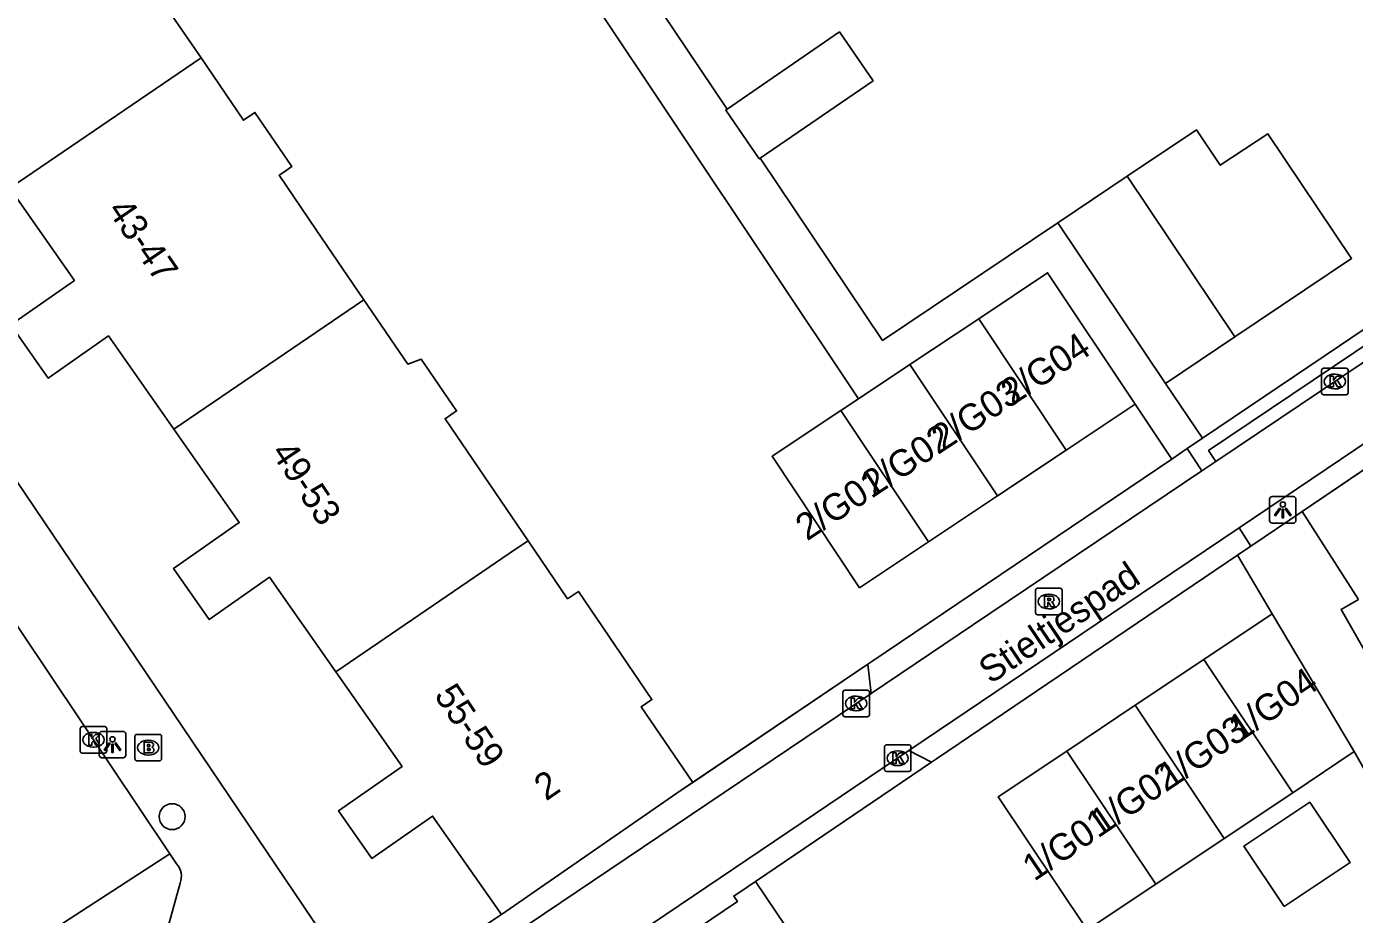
# Model space of a CAD drawing. Extents: x 159888 to 160757, y 384031 to 384746.
# Drawn here: x 160417.5 to 160467.6, y 384302.7 to 384336.2 of the extents above; entities that cross this region are included whole.
import ezdxf

# ---------------------------------------------------------------- set-up
doc = ezdxf.new("R2010")
doc.units = 0
for name, color, linetype in [('IMGEO_Boom', 7, 'Continuous'), ('IMGEO_Brandkraan', 7, 'Continuous'), ('IMGEO_Kolk', 7, 'Continuous'), ('IMGEO_Lichtpunt', 7, 'Continuous'), ('IMGEO_Muur', 7, 'Continuous'), ('IMGEO_Openbare_ruimte_label', 7, 'Continuous'), ('IMGEO_Pand', 7, 'Continuous'), ('IMGEO_Pand_nummerreeks', 7, 'Continuous'), ('IMGEO_Rijbaan_lokaal_open', 7, 'Continuous'), ('IMGEO_Rioolput', 7, 'Continuous'), ('IMGEO_Voetpad_open', 7, 'Continuous')]:
    doc.layers.add(name, color=color, linetype=linetype)

msp = doc.modelspace()

# ---------------------------------------------------------------- linework, layer by layer
at = {"layer": 'IMGEO_Boom'}
msp.add_circle((160422.974, 384306.414), 0.489, dxfattribs=at)
at = {"layer": 'IMGEO_Brandkraan'}
for p, q in [((160421.647, 384309.52), (160422.499, 384309.52)), ((160421.572, 384308.594), (160421.572, 384309.446)), ((160422.06, 384309.3), (160422.085, 384309.3)), ((160422.573, 384309.446), (160422.573, 384308.594)), ((160422.499, 384308.52), (160421.647, 384308.52)), ((160422.083, 384308.74), (160422.058, 384308.74))]:
    msp.add_line(p, q, dxfattribs=at)
for points in [[(160421.647, 384309.52), (160422.499, 384309.52)], [(160421.572, 384308.594), (160421.572, 384309.446)], [(160421.92, 384309.22), (160421.92, 384308.82), (160422.133, 384308.82)], [(160422.151, 384309.22), (160421.92, 384309.22)], [(160422.099, 384309.139), (160422.045, 384309.139), (160422.045, 384309.063)], [(160422.045, 384309.063), (160422.098, 384309.063)], [(160422.573, 384309.446), (160422.573, 384308.594)], [(160422.499, 384308.52), (160421.647, 384308.52)], [(160422.107, 384308.987), (160422.045, 384308.987), (160422.045, 384308.906)], [(160422.045, 384308.906), (160422.107, 384308.906)]]:
    msp.add_lwpolyline(points, dxfattribs=at)
for centre, radius, start, end in [((160421.649, 384309.444), 0.0765, 91.552, 178.448), ((160421.649, 384309.444), 0.0765, 91.552, 178.448), ((160422.497, 384309.444), 0.0765, 1.552, 88.448), ((160422.497, 384309.444), 0.0765, 1.552, 88.448), ((160422.1, 384309.101), 0.0379, 267.8285, 90.9355), ((160422.155, 384309.075), 0.145, 59.4692, 91.5367), ((160422.18, 384309.122), 0.0922, 285.5137, 58.1501), ((160422.185, 384308.93), 0.105, 301.3115, 78.989), ((160421.649, 384308.596), 0.0765, 181.552, 268.448), ((160421.649, 384308.596), 0.0765, 181.552, 268.448), ((160422.108, 384308.946), 0.0404, 269.8759, 90.5077), ((160422.139, 384309.071), 0.251, 268.6676, 293.5347), ((160422.497, 384308.596), 0.0765, 271.552, 358.448), ((160422.497, 384308.596), 0.0765, 271.552, 358.448)]:
    msp.add_arc(centre, radius, start, end, dxfattribs=at)
for centre, major_axis, ratio, start_param, end_param in [((160422.059, 384309.02), (-0.387, 0.002), 0.722429, 4.712389, 7.853982), ((160422.084, 384309.02), (-0.39, 0.002), 0.717154, 1.570796, 4.712389)]:
    msp.add_ellipse(centre, major_axis=major_axis, ratio=ratio, start_param=start_param, end_param=end_param, dxfattribs=at)
at = {"layer": 'IMGEO_Kolk'}
for p, q in [((160466.353, 384322.41), (160466.353, 384323.262)), ((160466.428, 384323.336), (160467.28, 384323.336)), ((160466.841, 384323.116), (160466.866, 384323.116)), ((160467.354, 384323.262), (160467.354, 384322.41)), ((160466.864, 384322.556), (160466.839, 384322.556)), ((160467.28, 384322.336), (160466.428, 384322.336)), ((160448.284, 384310.259), (160448.284, 384311.111)), ((160448.359, 384311.185), (160449.211, 384311.185)), ((160449.285, 384311.111), (160449.285, 384310.259)), ((160448.772, 384310.965), (160448.797, 384310.965)), ((160449.211, 384310.185), (160448.359, 384310.185)), ((160448.795, 384310.405), (160448.77, 384310.405)), ((160419.503, 384308.889), (160419.503, 384309.741)), ((160419.578, 384309.815), (160420.43, 384309.815)), ((160419.991, 384309.595), (160420.016, 384309.595)), ((160420.504, 384309.741), (160420.504, 384308.889)), ((160420.014, 384309.035), (160419.989, 384309.035)), ((160449.853, 384308.194), (160449.853, 384309.046)), ((160449.928, 384309.12), (160450.78, 384309.12)), ((160450.854, 384309.046), (160450.854, 384308.194)), ((160420.43, 384308.815), (160419.578, 384308.815)), ((160450.341, 384308.9), (160450.366, 384308.9)), ((160450.78, 384308.12), (160449.928, 384308.12)), ((160450.364, 384308.34), (160450.339, 384308.34))]:
    msp.add_line(p, q, dxfattribs=at)
for points in [[(160466.353, 384322.41), (160466.353, 384323.262)], [(160466.428, 384323.336), (160467.28, 384323.336)], [(160466.674, 384323.036), (160466.797, 384323.036), (160466.797, 384322.885), (160466.927, 384323.036), (160467.091, 384323.036), (160466.945, 384322.885), (160467.098, 384322.636), (160466.946, 384322.636), (160466.861, 384322.8), (160466.797, 384322.733), (160466.797, 384322.636), (160466.674, 384322.636), (160466.674, 384323.036)], [(160467.354, 384323.262), (160467.354, 384322.41)], [(160467.28, 384322.336), (160466.428, 384322.336)], [(160448.284, 384310.259), (160448.284, 384311.111)], [(160448.359, 384311.185), (160449.211, 384311.185)], [(160449.285, 384311.111), (160449.285, 384310.259)], [(160448.605, 384310.885), (160448.728, 384310.885), (160448.728, 384310.734), (160448.858, 384310.885), (160449.022, 384310.885), (160448.876, 384310.734), (160449.029, 384310.485), (160448.877, 384310.485), (160448.792, 384310.649), (160448.728, 384310.582), (160448.728, 384310.485), (160448.605, 384310.485), (160448.605, 384310.885)], [(160449.211, 384310.185), (160448.359, 384310.185)], [(160419.503, 384308.889), (160419.503, 384309.741)], [(160419.578, 384309.815), (160420.43, 384309.815)], [(160419.824, 384309.515), (160419.947, 384309.515), (160419.947, 384309.364), (160420.077, 384309.515), (160420.241, 384309.515), (160420.095, 384309.364), (160420.248, 384309.115), (160420.096, 384309.115), (160420.011, 384309.279), (160419.947, 384309.212), (160419.947, 384309.115), (160419.824, 384309.115), (160419.824, 384309.515)], [(160420.504, 384309.741), (160420.504, 384308.889)], [(160449.853, 384308.194), (160449.853, 384309.046)], [(160449.928, 384309.12), (160450.78, 384309.12)], [(160450.854, 384309.046), (160450.854, 384308.194)], [(160420.43, 384308.815), (160419.578, 384308.815)], [(160450.174, 384308.82), (160450.297, 384308.82), (160450.297, 384308.669), (160450.427, 384308.82), (160450.591, 384308.82), (160450.445, 384308.669), (160450.598, 384308.42), (160450.446, 384308.42), (160450.361, 384308.584), (160450.297, 384308.517), (160450.297, 384308.42), (160450.174, 384308.42), (160450.174, 384308.82)], [(160450.78, 384308.12), (160449.928, 384308.12)]]:
    msp.add_lwpolyline(points, dxfattribs=at)
for centre, start, end in [((160466.43, 384323.26), 91.552, 178.448), ((160466.43, 384323.26), 91.552, 178.448), ((160467.278, 384323.26), 1.552, 88.448), ((160467.278, 384323.26), 1.552, 88.448), ((160466.43, 384322.412), 181.552, 268.448), ((160466.43, 384322.412), 181.552, 268.448), ((160467.278, 384322.412), 271.552, 358.448), ((160467.278, 384322.412), 271.552, 358.448), ((160448.361, 384311.109), 91.552, 178.448), ((160448.361, 384311.109), 91.552, 178.448), ((160449.209, 384311.109), 1.552, 88.448), ((160449.209, 384311.109), 1.552, 88.448), ((160448.361, 384310.261), 181.552, 268.448), ((160448.361, 384310.261), 181.552, 268.448), ((160449.209, 384310.261), 271.552, 358.448), ((160449.209, 384310.261), 271.552, 358.448), ((160419.58, 384309.739), 91.552, 178.448), ((160419.58, 384309.739), 91.552, 178.448), ((160420.428, 384309.739), 1.552, 88.448), ((160420.428, 384309.739), 1.552, 88.448), ((160449.93, 384309.044), 91.552, 178.448), ((160449.93, 384309.044), 91.552, 178.448), ((160450.778, 384309.044), 1.552, 88.448), ((160450.778, 384309.044), 1.552, 88.448), ((160419.58, 384308.891), 181.552, 268.448), ((160419.58, 384308.891), 181.552, 268.448), ((160420.428, 384308.891), 271.552, 358.448), ((160420.428, 384308.891), 271.552, 358.448), ((160449.93, 384308.196), 181.552, 268.448), ((160449.93, 384308.196), 181.552, 268.448), ((160450.778, 384308.196), 271.552, 358.448), ((160450.778, 384308.196), 271.552, 358.448)]:
    msp.add_arc(centre, 0.0765, start, end, dxfattribs=at)
for centre, major_axis, ratio, start_param, end_param in [((160466.84, 384322.836), (-0.387, 0.002), 0.722429, 4.712389, 7.853982), ((160466.865, 384322.836), (-0.39, 0.002), 0.717154, 1.570796, 4.712389), ((160448.771, 384310.685), (-0.387, 0.002), 0.722429, 4.712389, 7.853982), ((160448.796, 384310.685), (-0.39, 0.002), 0.717154, 1.570796, 4.712389), ((160419.99, 384309.315), (-0.387, 0.002), 0.722429, 4.712389, 7.853982), ((160420.015, 384309.315), (-0.39, 0.002), 0.717154, 1.570796, 4.712389), ((160450.34, 384308.62), (-0.387, 0.002), 0.722429, 4.712389, 7.853982), ((160450.365, 384308.62), (-0.39, 0.002), 0.717154, 1.570796, 4.712389)]:
    msp.add_ellipse(centre, major_axis=major_axis, ratio=ratio, start_param=start_param, end_param=end_param, dxfattribs=at)
at = {"layer": 'IMGEO_Lichtpunt'}
for p, q in [((160464.389, 384318.396), (160464.389, 384317.589)), ((160464.389, 384318.396), (160464.389, 384317.589)), ((160465.291, 384318.491), (160464.483, 384318.491)), ((160465.291, 384318.491), (160464.483, 384318.491)), ((160465.385, 384317.589), (160465.385, 384318.396)), ((160465.385, 384317.589), (160465.385, 384318.396)), ((160464.483, 384317.495), (160465.291, 384317.495)), ((160464.483, 384317.495), (160465.291, 384317.495)), ((160420.225, 384309.535), (160420.225, 384308.728)), ((160420.225, 384309.535), (160420.225, 384308.728)), ((160421.127, 384309.63), (160420.319, 384309.63)), ((160421.127, 384309.63), (160420.319, 384309.63)), ((160421.221, 384308.728), (160421.221, 384309.535)), ((160421.221, 384308.728), (160421.221, 384309.535)), ((160420.319, 384308.634), (160421.127, 384308.634)), ((160420.319, 384308.634), (160421.127, 384308.634))]:
    msp.add_line(p, q, dxfattribs=at)
for points in [[(160464.763, 384318.06), (160464.802, 384318.032), (160464.614, 384317.77), (160464.576, 384317.797), (160464.763, 384318.06)], [(160464.975, 384318.032), (160465.013, 384318.059), (160465.2, 384317.797), (160465.161, 384317.769), (160464.975, 384318.032)], [(160464.865, 384318.012), (160464.912, 384318.012), (160464.912, 384317.69), (160464.865, 384317.69), (160464.865, 384318.012)], [(160420.599, 384309.199), (160420.638, 384309.171), (160420.45, 384308.909), (160420.412, 384308.936), (160420.599, 384309.199)], [(160420.701, 384309.151), (160420.748, 384309.151), (160420.748, 384308.829), (160420.701, 384308.829), (160420.701, 384309.151)], [(160420.811, 384309.171), (160420.849, 384309.198), (160421.036, 384308.936), (160420.997, 384308.908), (160420.811, 384309.171)]]:
    msp.add_lwpolyline(points, dxfattribs=at)
for centre in [(160464.888, 384318.194), (160420.724, 384309.333)]:
    msp.add_circle(centre, 0.0994, dxfattribs=at)
for centre, start, end in [((160464.483, 384318.396), 90, 180), ((160464.483, 384318.396), 90, 180), ((160465.291, 384318.396), 0, 90), ((160465.291, 384318.396), 0, 90), ((160464.483, 384317.589), 180, 270), ((160464.483, 384317.589), 180, 270), ((160465.291, 384317.589), 270, 0), ((160465.291, 384317.589), 270, 360), ((160420.319, 384309.535), 90, 180), ((160420.319, 384309.535), 90, 180), ((160421.127, 384309.535), 0, 90), ((160421.127, 384309.535), 0, 90), ((160420.319, 384308.728), 180, 270), ((160420.319, 384308.728), 180, 270), ((160421.127, 384308.728), 270, 0), ((160421.127, 384308.728), 270, 360)]:
    msp.add_arc(centre, 0.0946, start, end, dxfattribs=at)
at = {"layer": 'IMGEO_Muur'}
for points in [[(160476.088, 384330.303), (160467.03, 384324.187)], [(160465.616, 384317.932), (160475.678, 384324.741)], [(160449.231, 384312.166), (160442.188, 384307.409)], [(160449.382, 384312.268), (160449.231, 384312.166)], [(160451.825, 384308.598), (160451.63, 384308.466)], [(160451.63, 384308.466), (160444.669, 384303.755)]]:
    msp.add_lwpolyline(points, dxfattribs=at)
at = {"layer": 'IMGEO_Pand'}
for points in [[(160417.858, 384344.151), (160419.523, 384341.708), (160420.01, 384342.04), (160421.35, 384340.074), (160420.864, 384339.742), (160422.25, 384337.711), (160424.065, 384335.047)], [(160443.918, 384333.117), (160448.156, 384336.03), (160449.423, 384334.187), (160445.166, 384331.26)], [(160424.065, 384335.047), (160416.848, 384330.131)], [(160424.065, 384335.047), (160425.666, 384332.697), (160426.096, 384332.99), (160427.49, 384330.945), (160427.148, 384330.715), (160427.008, 384330.622), (160428.415, 384328.556), (160430.211, 384325.919)], [(160443.918, 384333.117), (160443.863, 384333.079), (160445.13, 384331.236), (160445.166, 384331.26)], [(160463.08, 384324.521), (160467.485, 384327.479), (160464.329, 384332.179), (160462.527, 384330.994), (160461.626, 384332.337), (160459.01, 384330.581)], [(160456.397, 384328.826), (160459.01, 384330.581)], [(160459.01, 384330.581), (160463.08, 384324.521)], [(160423.041, 384321.035), (160420.578, 384324.555), (160418.299, 384322.96), (160416.889, 384324.975), (160419.284, 384326.651), (160416.848, 384330.131)], [(160460.466, 384322.766), (160456.397, 384328.826)], [(160459.314, 384321.98), (160456.012, 384326.938), (160453.413, 384325.207)], [(160430.211, 384325.919), (160423.041, 384321.035)], [(160430.211, 384325.919), (160431.865, 384323.492), (160432.376, 384323.681), (160433.707, 384321.726), (160433.271, 384321.429), (160436.409, 384316.824)], [(160450.813, 384323.475), (160453.413, 384325.207)], [(160453.413, 384325.207), (160456.715, 384320.249)], [(160463.08, 384324.521), (160460.466, 384322.766)], [(160450.813, 384323.475), (160448.878, 384322.186)], [(160454.116, 384318.518), (160450.813, 384323.475)], [(160448.214, 384321.744), (160448.878, 384322.186)], [(160451.516, 384316.786), (160448.917, 384315.055), (160445.615, 384320.013), (160448.214, 384321.744)], [(160448.214, 384321.744), (160451.516, 384316.786)], [(160459.314, 384321.98), (160456.715, 384320.249)], [(160429.151, 384311.879), (160426.654, 384315.447), (160424.377, 384313.853), (160423.028, 384315.781), (160425.504, 384317.514), (160423.041, 384321.035)], [(160465.616, 384317.932), (160470.773, 384321.422)], [(160456.715, 384320.249), (160454.116, 384318.518)], [(160454.116, 384318.518), (160451.516, 384316.786)], [(160467.742, 384314.607), (160465.616, 384317.932)], [(160436.409, 384316.824), (160435.975, 384316.528), (160429.151, 384311.879)], [(160436.409, 384316.824), (160437.899, 384314.639), (160438.308, 384314.912), (160441.08, 384310.832), (160440.677, 384310.562), (160442.622, 384307.708)], [(160469.677, 384309.691), (160467.087, 384314.233), (160467.742, 384314.607)], [(160461.905, 384312.346), (160464.49, 384314.073)], [(160464.49, 384314.073), (160467.581, 384308.868)], [(160459.319, 384310.618), (160461.905, 384312.346)], [(160465.262, 384307.319), (160461.905, 384312.346)], [(160435.399, 384302.726), (160432.802, 384306.438), (160430.513, 384304.836), (160429.254, 384306.635), (160431.649, 384308.311), (160429.151, 384311.879)], [(160456.734, 384308.891), (160459.319, 384310.618)], [(160459.319, 384310.618), (160462.677, 384305.592)], [(160460.091, 384303.865), (160457.506, 384302.138), (160454.148, 384307.164), (160456.734, 384308.891)], [(160460.091, 384303.865), (160456.734, 384308.891)], [(160467.581, 384308.868), (160465.262, 384307.319)], [(160435.399, 384302.726), (160442.188, 384307.409), (160442.622, 384307.708)], [(160465.262, 384307.319), (160462.677, 384305.592)], [(160464.938, 384303.017), (160463.416, 384305.296), (160465.906, 384306.959), (160467.429, 384304.681), (160464.938, 384303.017)], [(160462.677, 384305.592), (160460.091, 384303.865)], [(160444.987, 384303.97), (160444.669, 384303.755), (160444.17, 384303.417), (160444.305, 384303.218), (160437.919, 384298.895)], [(160444.987, 384303.97), (160446.868, 384301.186), (160447.463, 384301.589), (160448.908, 384299.452), (160448.312, 384299.049), (160449.468, 384297.338), (160451.59, 384298.767), (160453.375, 384296.116)]]:
    msp.add_lwpolyline(points, dxfattribs=at)
at = {"layer": 'IMGEO_Rijbaan_lokaal_open'}
for points in [[(160359.665, 384386.419), (160363.379, 384382.068), (160379.601, 384362.826), (160397.147, 384341.932), (160403.531, 384333.459), (160410.478, 384323.524), (160422.888, 384305.012)], [(160485.451, 384332.462), (160485.242, 384332.327), (160474.747, 384325.076), (160463.235, 384317.314)], [(160468.686, 384324.069), (160462.364, 384319.818)], [(160462.364, 384319.818), (160461.832, 384319.461)], [(160461.832, 384319.461), (160453.217, 384313.669), (160449.351, 384311.065)], [(160450.775, 384308.907), (160460.087, 384315.192), (160463.235, 384317.314)], [(160449.351, 384311.065), (160432.095, 384299.442), (160430.906, 384298.646)], [(160432.401, 384296.495), (160437.04, 384299.637), (160450.775, 384308.907)], [(160422.888, 384305.012), (160417.91, 384301.776)], [(160423.141, 384304.631), (160422.888, 384305.012)], [(160422.848, 384302.361), (160423.273, 384303.908)]]:
    msp.add_lwpolyline(points, dxfattribs=at)
msp.add_arc((160422.638, 384304.166), 0.686, 337.9371, 42.7563, dxfattribs=at)
at = {"layer": 'IMGEO_Rioolput'}
for p, q in [((160455.632, 384315.033), (160456.484, 384315.033)), ((160455.557, 384314.107), (160455.557, 384314.959)), ((160456.045, 384314.813), (160456.07, 384314.813)), ((160456.558, 384314.959), (160456.558, 384314.107)), ((160456.484, 384314.033), (160455.632, 384314.033)), ((160456.068, 384314.253), (160456.043, 384314.253))]:
    msp.add_line(p, q, dxfattribs=at)
for points in [[(160455.632, 384315.033), (160456.484, 384315.033)], [(160455.557, 384314.107), (160455.557, 384314.959)], [(160456.146, 384314.731), (160455.894, 384314.733), (160455.894, 384314.333)], [(160456.072, 384314.652), (160456.018, 384314.652), (160456.018, 384314.571)], [(160456.018, 384314.571), (160456.07, 384314.571)], [(160456.558, 384314.959), (160456.558, 384314.107)], [(160456.484, 384314.033), (160455.632, 384314.033)], [(160455.894, 384314.333), (160456.018, 384314.333), (160456.018, 384314.495), (160456.029, 384314.495)], [(160456.076, 384314.466), (160456.147, 384314.333), (160456.287, 384314.333), (160456.222, 384314.459)]]:
    msp.add_lwpolyline(points, dxfattribs=at)
for centre, radius, start, end in [((160455.634, 384314.957), 0.0765, 91.552, 178.448), ((160455.634, 384314.957), 0.0765, 91.552, 178.448), ((160456.482, 384314.957), 0.0765, 1.552, 88.448), ((160456.482, 384314.957), 0.0765, 1.552, 88.448), ((160456.054, 384314.76), 0.19, 274.7715, 282.9687), ((160456.078, 384314.556), 0.0964, 77.0061, 93.1865), ((160456.092, 384314.613), 0.0378, 276.6634, 79.6772), ((160456.145, 384314.621), 0.109, 350.3612, 89.416), ((160456.143, 384314.621), 0.112, 277.5842, 350.9817), ((160455.634, 384314.109), 0.0765, 181.552, 268.448), ((160455.634, 384314.109), 0.0765, 181.552, 268.448), ((160456.028, 384314.442), 0.0533, 26.0293, 88.6989), ((160456.127, 384314.406), 0.108, 29.5134, 73.7905), ((160456.482, 384314.109), 0.0765, 271.552, 358.448), ((160456.482, 384314.109), 0.0765, 271.552, 358.448)]:
    msp.add_arc(centre, radius, start, end, dxfattribs=at)
for centre, major_axis, ratio, start_param, end_param in [((160456.044, 384314.533), (-0.387, 0.002), 0.722429, 4.712389, 7.853982), ((160456.069, 384314.533), (-0.39, 0.002), 0.717154, 1.570796, 4.712389)]:
    msp.add_ellipse(centre, major_axis=major_axis, ratio=ratio, start_param=start_param, end_param=end_param, dxfattribs=at)
at = {"layer": 'IMGEO_Voetpad_open'}
for points in [[(160354.946, 384397.526), (160354.597, 384397.082), (160401.024, 384341.943), (160406.906, 384334.176), (160430.378, 384299.406)], [(160434.938, 384346.488), (160443.918, 384333.117)], [(160448.878, 384322.186), (160435.234, 384342.622)], [(160461.863, 384320.697), (160467.03, 384324.187), (160476.088, 384330.303), (160483.657, 384335.415)], [(160445.166, 384331.26), (160449.784, 384324.384), (160456.397, 384328.826)], [(160468.686, 384324.069), (160468.411, 384324.486), (160462.089, 384320.235), (160462.364, 384319.818)], [(160460.466, 384322.766), (160461.863, 384320.697)], [(160460.694, 384319.908), (160459.314, 384321.98)], [(160461.281, 384320.304), (160461.863, 384320.697)], [(160461.281, 384320.304), (160460.694, 384319.908)], [(160461.832, 384319.461), (160461.281, 384320.304)], [(160449.231, 384312.166), (160449.382, 384312.268), (160460.694, 384319.908)], [(160465.616, 384317.932), (160465.155, 384317.62), (160463.685, 384316.625)], [(160463.235, 384317.314), (160463.685, 384316.625)], [(160463.685, 384316.625), (160463.178, 384316.282)], [(160463.178, 384316.282), (160451.825, 384308.598), (160451.63, 384308.466)], [(160464.49, 384314.073), (160463.178, 384316.282)], [(160442.622, 384307.708), (160449.231, 384312.166)], [(160449.231, 384312.166), (160449.351, 384311.065)], [(160451.63, 384308.466), (160450.775, 384308.907)], [(160469.845, 384304.875), (160467.581, 384308.868)], [(160451.63, 384308.466), (160444.987, 384303.97)], [(160430.378, 384299.406), (160435.399, 384302.726)]]:
    msp.add_lwpolyline(points, dxfattribs=at)

# ---------------------------------------------------------------- texts
at = {"layer": 'IMGEO_Openbare_ruimte_label'}
msp.add_text('Stieltjespad', height=1, rotation=33.992, dxfattribs=at).set_placement((160453.854, 384311.394))
at = {"layer": 'IMGEO_Pand_nummerreeks'}
for s, rotation, p in [('43-47', 304.3543, (160420.507, 384329.304)), ('2/G04', 33.4048, (160454.676, 384321.905)), ('2/G03', 33.4048, (160452.064, 384320.183)), ('2/G02', 33.4034, (160449.447, 384318.457)), ('49-53', 303.7298, (160426.679, 384320.158)), ('2/G01', 33.4048, (160446.933, 384316.799)), ('1/G04', 34.1515, (160463.282, 384309.229)), ('55-59', 304.022, (160432.839, 384310.99)), ('1/G03', 34.1515, (160460.624, 384307.426)), ('2', 34.3259, (160437.084, 384306.984)), ('1/G02', 34.1515, (160458.068, 384305.692)), ('1/G01', 34.1515, (160455.507, 384303.954))]:
    msp.add_text(s, height=1, rotation=rotation, dxfattribs=at).set_placement(p)

doc.saveas('drawing.dxf')
